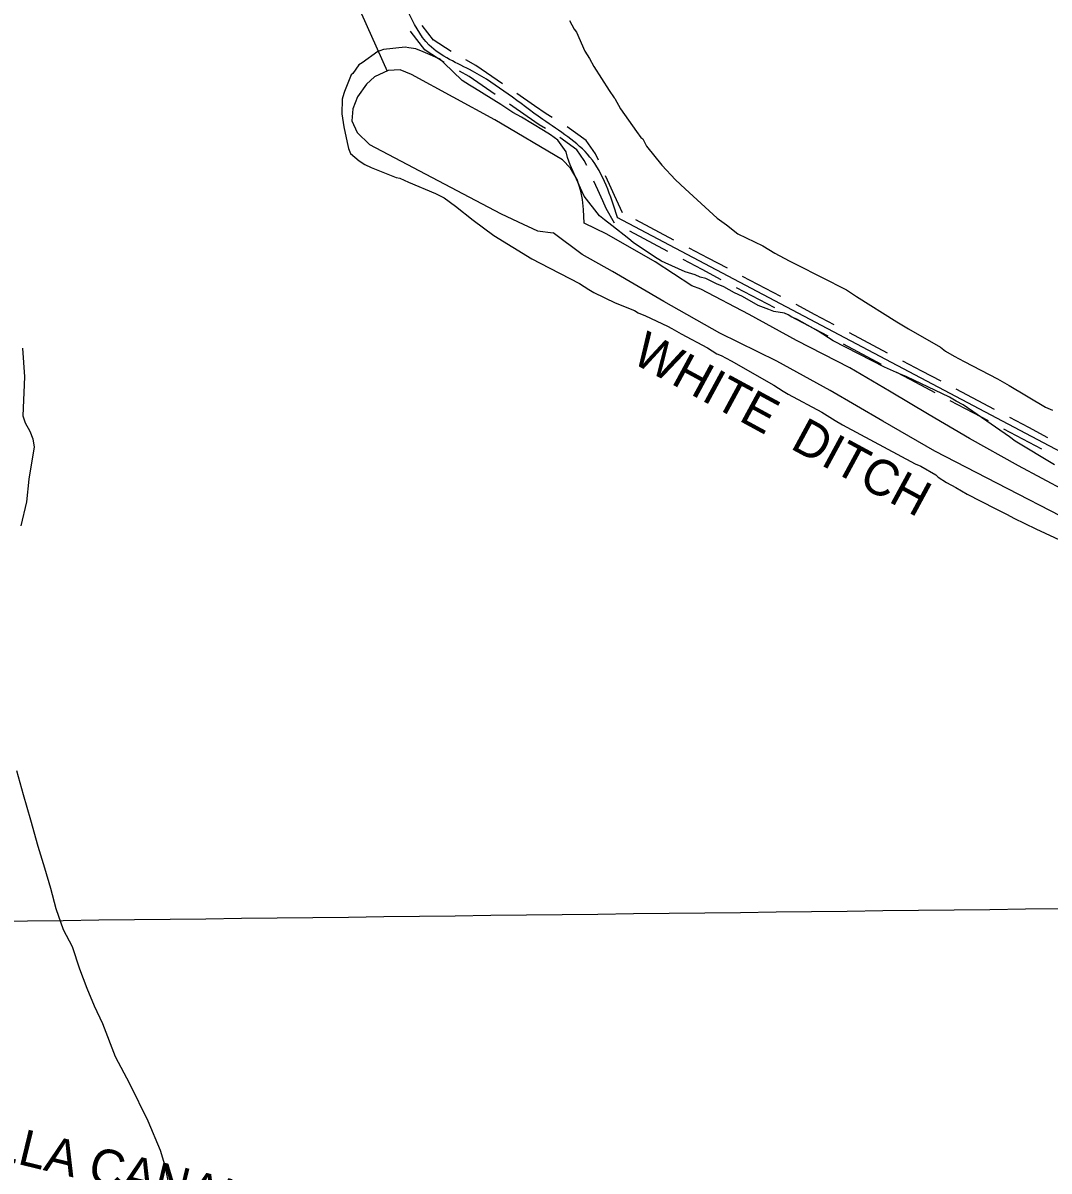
# Model space of a CAD drawing. Extents: x 3683613 to 3738215, y 469626 to 495384.
# Drawn here: x 3711559 to 3713936, y 480796 to 483454 of the extents above; entities that cross this region are included whole.
import ezdxf

# ---------------------------------------------------------------- set-up
doc = ezdxf.new("R2010")
doc.units = 0
for name, color, linetype in [('V-GRID-MAJR', 7, 'Continuous'), ('V-RIVR-IDEN', 7, 'Continuous'), ('V-ROAD-CNTR', 7, 'Continuous'), ('V-SITE-VEGE', 7, 'Continuous'), ('V-TOPO-SHOR', 7, 'Continuous')]:
    doc.layers.add(name, color=color, linetype=linetype)

msp = doc.modelspace()

# ---------------------------------------------------------------- linework, layer by layer
at = {"layer": 'V-GRID-MAJR'}
msp.add_spline([(3687787.4, 481100.8), (3693072.3, 481160.4), (3698357.2, 481220.7), (3703642.1, 481281.8), (3708927, 481343.7), (3714211.8, 481406.4), (3719496.7, 481469.8)], degree=3, dxfattribs=at)
at = {"layer": 'V-ROAD-CNTR'}
for points in [[(3712510, 483414.4), (3712483.8, 483448.6), (3712483.7, 483448.7)], [(3712492.6, 483389.9), (3712489.4, 483392), (3712458.2, 483432.6), (3712456.9, 483435.4)], [(3712550.9, 483387.9), (3712508.9, 483415.1)], [(3712534.5, 483362.7), (3712492.6, 483389.9)], [(3712669.7, 483313.6), (3712608.1, 483355.6), (3712584.7, 483368.6)], [(3712652.8, 483288.8), (3712592.3, 483330), (3712570.1, 483342.4)], [(3712743.9, 483262.3), (3712702.8, 483290.9)], [(3712726.8, 483237.7), (3712685.7, 483266.2)], [(3712784.8, 483235.2), (3712771.1, 483243.5), (3712743.9, 483262.3)], [(3712769.2, 483209.5), (3712754.7, 483218.3), (3712726.8, 483237.7)], [(3712892.1, 483136.5), (3712885.4, 483151.2), (3712863.2, 483182.1), (3712819.8, 483213.5)], [(3712864.8, 483124), (3712859.3, 483136.1), (3712841.7, 483160.7), (3712802.2, 483189.2)], [(3712929.5, 483054.6), (3712917.9, 483080), (3712908.7, 483100.1)], [(3715084.1, 483112.4), (3715037.3, 482984.1), (3714937.4, 482709.8), (3714804.4, 482335.7), (3714729.9, 482106.2), (3714710.2, 482068.6), (3714641.1, 482102.8), (3712935.7, 483004), (3712936.1, 483003.9)], [(3712902.2, 483042.2), (3712890.6, 483067.6), (3712881.4, 483087.7)], [(3712947.7, 483014.6), (3712929.5, 483054.6)], [(3712929.2, 482990.5), (3712910.1, 483024.8), (3712902.2, 483042.2)], [(3713067, 482951.6), (3712978.6, 482998.3)], [(3713053, 482925.1), (3712964.5, 482971.8)], [(3713146.5, 482909.5), (3713102.3, 482932.9)], [(3713132.5, 482883), (3713088.3, 482906.4)], [(3713190.8, 482886.2), (3713146.5, 482909.5)], [(3713176.7, 482859.7), (3713132.5, 482883)], [(3713314.5, 482820.8), (3713226.1, 482867.5)], [(3713300.5, 482794.2), (3713212.1, 482841)], [(3713394.1, 482778.7), (3713349.9, 482802.1)], [(3713380.1, 482752.2), (3713335.9, 482775.6)], [(3713438.3, 482755.4), (3713394.1, 482778.7)], [(3713424.3, 482728.8), (3713380.1, 482752.2)], [(3713562.1, 482689.9), (3713473.7, 482736.7)], [(3713548.1, 482663.4), (3713459.7, 482710.1)], [(3713641.7, 482647.9), (3713597.5, 482671.3)], [(3713685.9, 482624.5), (3713641.7, 482647.9)], [(3713627.7, 482621.4), (3713583.4, 482644.7)], [(3713671.9, 482598), (3713627.7, 482621.4)], [(3713809.7, 482559.1), (3713721.2, 482605.9)], [(3713795.6, 482532.6), (3713707.2, 482579.3)], [(3713889.2, 482517.1), (3713845, 482540.4)], [(3713933.4, 482493.7), (3713889.2, 482517.1)], [(3713875.2, 482490.6), (3713831, 482513.9)], [(3713919.4, 482467.2), (3713875.2, 482490.6)]]:
    msp.add_lwpolyline(points, dxfattribs=at)
msp.add_spline([(3712936.1, 483003.9), (3712872.3, 483143.7), (3712762.9, 483230.9), (3712600.2, 483342.8), (3712499.7, 483403.2), (3712449.9, 483483), (3712350.6, 483687.1), (3712208.7, 483953.7), (3712112.6, 484202.3), (3712056.5, 484321.3), (3711977.3, 484414.3), (3711816, 484507.1), (3711713.2, 484560.4), (3711522.7, 484658.1), (3711320.6, 484751.3), (3711169.1, 484812.3), (3711112, 484858.8), (3711100.7, 484872.8)], degree=3, dxfattribs=at)
at = {"layer": 'V-SITE-VEGE'}
for p, q in [((3712824.8, 483459.9), (3712836.1, 483439.6)), ((3712836.1, 483439.6), (3712841, 483432.8)), ((3712841, 483432.8), (3712860.2, 483389)), ((3712394, 483392.8), (3712385.6, 483389.6)), ((3712444.2, 483398.5), (3712394, 483392.8)), ((3712452.5, 483396.7), (3712444.2, 483398.5)), ((3712469.2, 483394.7), (3712452.5, 483396.7)), ((3712485.8, 483387.7), (3712469.2, 483394.7)), ((3712380.5, 483388.1), (3712344.9, 483362)), ((3712385.6, 483389.6), (3712380.5, 483388.1)), ((3712525.6, 483370.3), (3712485.8, 483387.7)), ((3712533.8, 483361.7), (3712525.6, 483370.3)), ((3712860.2, 483389), (3712871.6, 483372.1)), ((3712871.6, 483372.1), (3712881.3, 483353.5)), ((3712336.5, 483357.1), (3712322.7, 483337.3)), ((3712344.9, 483362), (3712336.5, 483357.1)), ((3712576.5, 483320.8), (3712533.8, 483361.7)), ((3712881.3, 483353.5), (3712917, 483297.7)), ((3712319.3, 483334.1), (3712303.6, 483295.9)), ((3712322.7, 483337.3), (3712319.3, 483334.1)), ((3712593, 483310.5), (3712576.5, 483320.8)), ((3712301.8, 483290.9), (3712298.2, 483277.6)), ((3712303.6, 483295.9), (3712301.8, 483290.9)), ((3712604.5, 483303.6), (3712593, 483310.5)), ((3712665.7, 483265.7), (3712604.5, 483303.6)), ((3712917, 483297.7), (3712928.3, 483280.7)), ((3712298.2, 483277.6), (3712297.6, 483244.2)), ((3712693.7, 483246.7), (3712665.7, 483265.7)), ((3712928.3, 483280.7), (3712930, 483279)), ((3712930, 483279), (3712942.9, 483255.4)), ((3712297.6, 483244.2), (3712302, 483214)), ((3712713.6, 483236.3), (3712693.7, 483246.7)), ((3712764.8, 483205.3), (3712713.6, 483236.3)), ((3712942.9, 483255.4), (3712980.4, 483202.9)), ((3712302, 483214), (3712309.7, 483177.1)), ((3712781.3, 483194.9), (3712764.8, 483205.3)), ((3712797.8, 483182.9), (3712781.3, 483194.9)), ((3712817.3, 483155.8), (3712797.8, 483182.9)), ((3712980.4, 483202.9), (3712990.1, 483189.3)), ((3712990.1, 483189.3), (3712995.1, 483185.9)), ((3712995.1, 483185.9), (3713003.1, 483169)), ((3712309.7, 483177.1), (3712312.7, 483163.7)), ((3712312.7, 483163.7), (3712317.5, 483151.9)), ((3712820.4, 483142.4), (3712817.3, 483155.8)), ((3713003.1, 483169), (3713039, 483124.9)), ((3712317.5, 483151.9), (3712337.3, 483134.8)), ((3712337.3, 483134.8), (3712350.5, 483126.2)), ((3712350.5, 483126.2), (3712365.4, 483119.3)), ((3712826.8, 483125.5), (3712820.4, 483142.4)), ((3712365.4, 483119.3), (3712423.4, 483096.4)), ((3712850.8, 483071.6), (3712826.8, 483125.5)), ((3713039, 483124.9), (3713070.2, 483090.8)), ((3712423.4, 483096.4), (3712431.8, 483094.6)), ((3712431.8, 483094.6), (3712451.7, 483085.9)), ((3712451.7, 483085.9), (3712514.7, 483059.6)), ((3713070.2, 483090.8), (3713093.2, 483070.4)), ((3712514.7, 483059.6), (3712534.5, 483049.2)), ((3712534.5, 483049.2), (3712560.9, 483030.3)), ((3712858.8, 483053.1), (3712850.8, 483071.6)), ((3712894.8, 483007.3), (3712858.8, 483053.1)), ((3713093.2, 483070.4), (3713167.1, 483002.1)), ((3712560.9, 483030.3), (3712602.1, 482997.8)), ((3712602.1, 482997.8), (3712649.9, 482961.8)), ((3712906.3, 482998.7), (3712894.8, 483007.3)), ((3712922.7, 482985), (3712906.3, 482998.7)), ((3713167.1, 483002.1), (3713188.5, 482986.7)), ((3712962.3, 482954.2), (3712922.7, 482985)), ((3713188.5, 482986.7), (3713214.9, 482966.1)), ((3712649.9, 482961.8), (3712737.4, 482908.3)), ((3712972.1, 482945.6), (3712962.3, 482954.2)), ((3713021.7, 482912.9), (3712972.1, 482945.6)), ((3713214.9, 482966.1), (3713272.8, 482938.3)), ((3713272.8, 482938.3), (3713300.9, 482921)), ((3713300.9, 482921), (3713334, 482903.7)), ((3712737.4, 482908.3), (3712757.3, 482897.9)), ((3712757.3, 482897.9), (3712848.3, 482851)), ((3713038.2, 482902.6), (3713021.7, 482912.9)), ((3713046.5, 482899.1), (3713038.2, 482902.6)), ((3713092.9, 482878.2), (3713046.5, 482899.1)), ((3713334, 482903.7), (3713350.6, 482895)), ((3713350.6, 482895), (3713466.4, 482836)), ((3713116.1, 482871), (3713092.9, 482878.2)), ((3713127.7, 482865.8), (3713116.1, 482871)), ((3713141, 482862.2), (3713127.7, 482865.8)), ((3713165.9, 482850), (3713141, 482862.2)), ((3712848.3, 482851), (3712869.8, 482837.3)), ((3712869.8, 482837.3), (3712881.4, 482830.4)), ((3713182.5, 482843), (3713165.9, 482850)), ((3713207.3, 482829.2), (3713182.5, 482843)), ((3713466.4, 482836), (3713489.6, 482820.5)), ((3712881.4, 482830.4), (3712931, 482806)), ((3713225.5, 482820.5), (3713207.3, 482829.2)), ((3713261.9, 482799.7), (3713225.5, 482820.5)), ((3713489.6, 482820.5), (3713583.7, 482761.9)), ((3712931, 482806), (3712975.8, 482788.4)), ((3712975.8, 482788.4), (3712984.1, 482783.3)), ((3712984.1, 482783.3), (3713000.7, 482776.3)), ((3713286.8, 482790.9), (3713261.9, 482799.7)), ((3713298.4, 482785.7), (3713286.8, 482790.9)), ((3713323.4, 482781.9), (3713298.4, 482785.7)), ((3713331.6, 482778.4), (3713323.4, 482781.9)), ((3713000.7, 482776.3), (3713052, 482751.9)), ((3713339.9, 482773.2), (3713331.6, 482778.4)), ((3713351.5, 482768), (3713339.9, 482773.2)), ((3713401.1, 482740.3), (3713351.5, 482768)), ((3713583.7, 482761.9), (3713610.2, 482746.3)), ((3713052, 482751.9), (3713062, 482746.7)), ((3713062, 482746.7), (3713083.5, 482734.6)), ((3713083.5, 482734.6), (3713144.7, 482701.7)), ((3713435.8, 482717.9), (3713401.1, 482740.3)), ((3713610.2, 482746.3), (3713684.5, 482703.1)), ((3713144.7, 482701.7), (3713166.1, 482687.9)), ((3713555, 482657.1), (3713435.8, 482717.9)), ((3713684.5, 482703.1), (3713696.1, 482694.6)), ((3713166.1, 482687.9), (3713176.1, 482684.4)), ((3713176.1, 482684.4), (3713199.3, 482672.2)), ((3713696.1, 482694.6), (3713715.9, 482682.5)), ((3713715.9, 482682.5), (3713739.1, 482670.4)), ((3713199.3, 482672.2), (3713298.5, 482615.2)), ((3713589.8, 482641.4), (3713555, 482657.1)), ((3713739.1, 482670.4), (3713816.9, 482630.4)), ((3713606.4, 482634.4), (3713589.8, 482641.4)), ((3713705.8, 482587.4), (3713606.4, 482634.4)), ((3713816.9, 482630.4), (3713843.3, 482614.9)), ((3713298.5, 482615.2), (3713319.9, 482601.4)), ((3713319.9, 482601.4), (3713331.5, 482594.5)), ((3713331.5, 482594.5), (3713409.3, 482552.9)), ((3713843.3, 482614.9), (3713927.6, 482564.8)), ((3713720.6, 482578.8), (3713705.8, 482587.4)), ((3713737.2, 482570.1), (3713720.6, 482578.8)), ((3713844.4, 482496.2), (3713737.2, 482570.1)), ((3713409.3, 482552.9), (3713440.7, 482533.9)), ((3713927.6, 482564.8), (3713944.2, 482557.8)), ((3713440.7, 482533.9), (3713457.2, 482523.6)), ((3713457.2, 482523.6), (3713626, 482433.5)), ((3713857.6, 482485.9), (3713844.4, 482496.2)), ((3713948.5, 482430.7), (3713857.6, 482485.9)), ((3713626, 482433.5), (3713639.2, 482428.2)), ((3713639.2, 482428.2), (3713673.9, 482407.5)), ((3713673.9, 482407.5), (3713678.8, 482402.4)), ((3713678.8, 482402.4), (3713698.7, 482390.3)), ((3713698.7, 482390.3), (3713720.2, 482378.2)), ((3713720.2, 482378.2), (3713746.6, 482362.7)), ((3713746.6, 482362.7), (3713811.2, 482329.7)), ((3713811.2, 482329.7), (3713839.3, 482315.8)), ((3713839.3, 482315.8), (3713854.2, 482307.2)), ((3713854.2, 482307.2), (3713905.6, 482282.8)), ((3713905.6, 482282.8), (3713991.7, 482242.7))]:
    msp.add_line(p, q, dxfattribs=at)
at = {"layer": 'V-TOPO-SHOR'}
for points in [[(3711235.1, 484716.8), (3711842.1, 484365.9), (3711913.5, 484313.6), (3711976.4, 484245.1), (3712008.1, 484196.6), (3712244.3, 483696.8), (3712402.4, 483342.9)], [(3712858.9, 482990.5), (3712857.5, 483022.6), (3712854.8, 483045.1), (3712851.1, 483064.5), (3712842.5, 483091.7), (3712827.2, 483118), (3712808.7, 483137.7), (3712651.9, 483229.9), (3712459.2, 483334.9), (3712432.9, 483345.6), (3712404.8, 483344.1), (3712373.5, 483329.4), (3712354.3, 483312.9), (3712333.9, 483283.3), (3712322.6, 483255.4), (3712320.6, 483227.4), (3712332.8, 483200.7), (3712361.3, 483172.7), (3712665.1, 483013), (3712706, 482993.4), (3712751, 482973.2), (3712787.1, 482968.4)], [(3714066.6, 482260.4), (3713963.7, 482312.3), (3713840.7, 482375.2), (3713671.6, 482462.7), (3713550.7, 482531.8), (3713428.6, 482603.2), (3713305.3, 482671.2), (3713173.3, 482736.2), (3713043.5, 482809.3), (3712924.5, 482878.4), (3712854.2, 482918.3), (3712787.1, 482968.4)], [(3714087.8, 482299.3), (3713974.7, 482369.7), (3713865.6, 482428.8), (3713751.6, 482492.3), (3713658.5, 482546.8), (3713566.6, 482601.2), (3713474.3, 482655.3), (3713351.2, 482718.6), (3713241.5, 482778.8), (3713129.3, 482838), (3713108.7, 482845.8), (3713023.5, 482901.3), (3712911.4, 482965.1), (3712858.9, 482990.5)], [(3711557.5, 482701.1), (3711562, 482634.7), (3711558.7, 482544.5), (3711564.1, 482528.2), (3711574.7, 482508.7), (3711581.2, 482491.4), (3711584.5, 482472), (3711580.3, 482444.9), (3711572.1, 482397.6), (3711566.9, 482345), (3711553.4, 482289.9)], [(3711543.7, 481723.4), (3711558.9, 481667.3), (3711576, 481609.1), (3711593.1, 481547.7), (3711608.4, 481497.8), (3711622.1, 481450.6), (3711634.8, 481403.4), (3711651.6, 481354.6), (3711672.8, 481315.6), (3711689.5, 481264.1), (3711707, 481219.4), (3711723.9, 481178.4), (3711743, 481137.3), (3711772.3, 481061.1), (3711805.6, 480997.9), (3711847.8, 480911.5), (3711876.8, 480844.2), (3711886.6, 480810.6), (3711894.2, 480773.9)]]:
    msp.add_lwpolyline(points, dxfattribs=at)

# ---------------------------------------------------------------- texts
at = {"layer": 'V-RIVR-IDEN'}
for s, rotation, p in [('WHITE  DITCH', 331.5492, (3712965.3, 482669.9)), ('STELLA CANAL', 346.3633, (3711274, 480878))]:
    msp.add_text(s, height=83, rotation=rotation, dxfattribs=at).set_placement(p)

doc.saveas('drawing.dxf')
